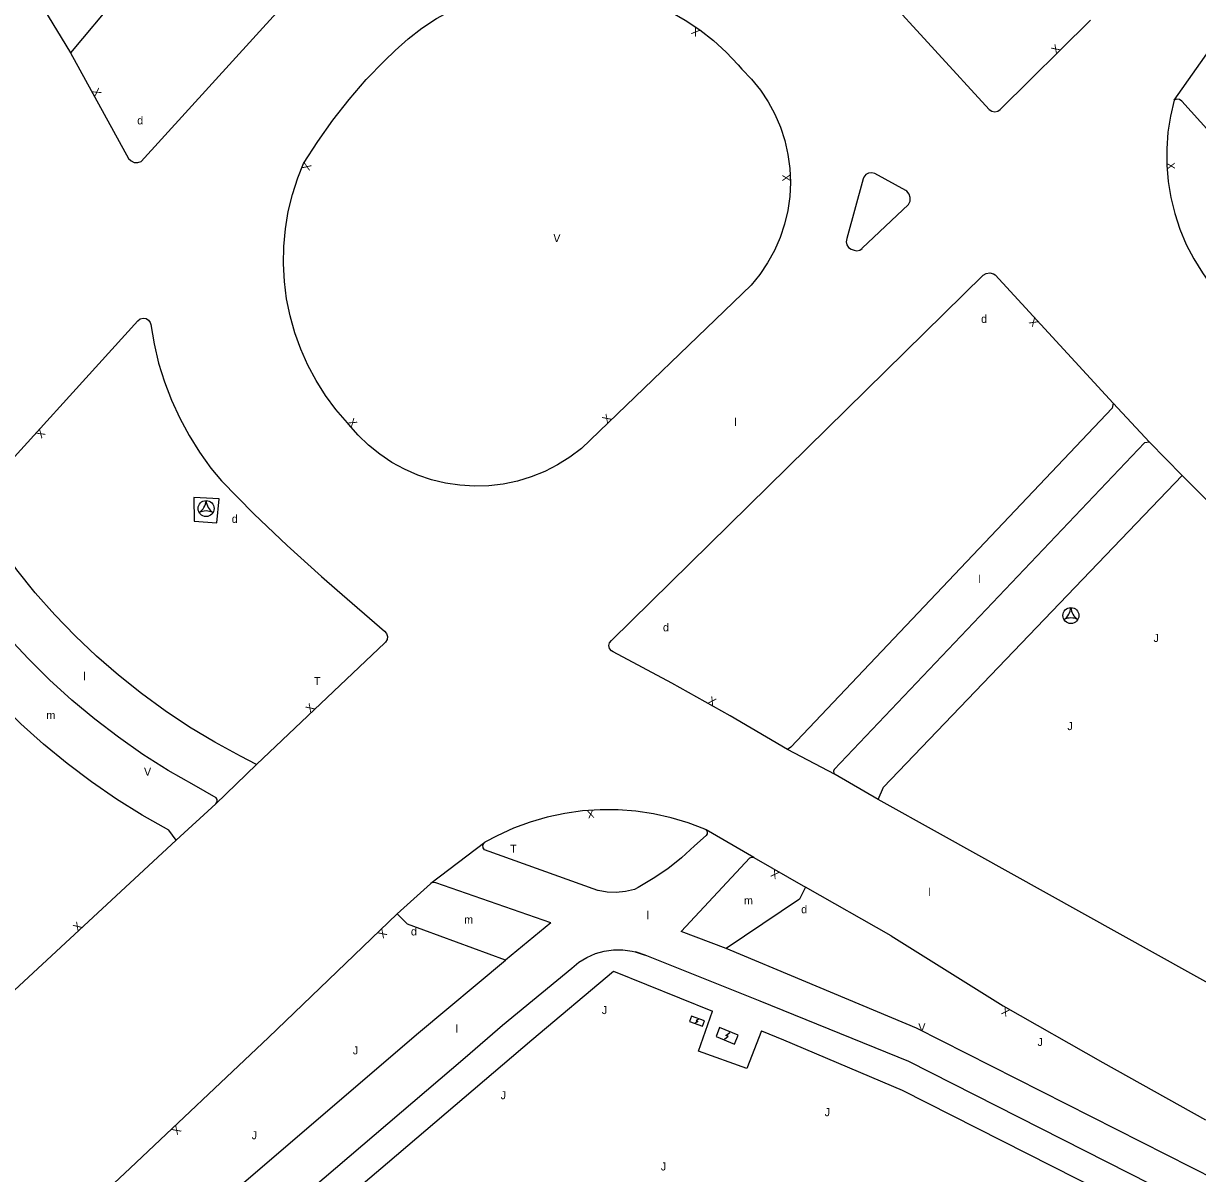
# Model space of a CAD drawing. Extents: x 134999 to 136502, y 457398 to 459002.
# Drawn here: x 135704.4 to 135777.8, y 458335.7 to 458407.5 of the extents above; entities that cross this region are included whole.
import ezdxf

# ---------------------------------------------------------------- set-up
doc = ezdxf.new("R2010")
doc.units = 0
for name, color, linetype in [('RI_DGTB_29', 7, 'Continuous'), ('RI_DGTB_30', 7, 'Continuous'), ('RI_DGTB_31', 7, 'Continuous'), ('RI_DGTB_43', 7, 'Continuous'), ('RI_DGTB_53', 7, 'Continuous'), ('RI_DGTB_54', 7, 'Continuous')]:
    doc.layers.add(name, color=color, linetype=linetype)

msp = doc.modelspace()

# ---------------------------------------------------------------- linework, layer by layer
at = {"layer": 'RI_DGTB_29'}
for points in [[(135746.979, 458345.214), (135746.169, 458345.505), (135746.044, 458345.158), (135746.854, 458344.867), (135746.979, 458345.214)], [(135746.616, 458345.317), (135746.461, 458345.204), (135746.562, 458345.168), (135746.407, 458345.055)], [(135747.703, 458344.224), (135748.86, 458343.757), (135749.085, 458344.314), (135747.928, 458344.781), (135747.703, 458344.224)], [(135748.225, 458344.059), (135748.466, 458344.24), (135748.322, 458344.298), (135748.563, 458344.479)]]:
    msp.add_lwpolyline(points, dxfattribs=at)
at = {"layer": 'RI_DGTB_31'}
for centre in [(135715.847, 458377.214), (135769.869, 458370.53)]:
    msp.add_circle(centre, 0.5, dxfattribs=at)
for centre, radius, start, end in [((135714.865, 458377.782), 0.984, 303.89611, 356.03804), ((135716.827, 458377.781), 0.982, 183.93068, 236.24524), ((135715.847, 458376.065), 0.999, 64.2764, 115.72044), ((135768.887, 458371.098), 0.984, 303.89611, 356.03804), ((135770.849, 458371.097), 0.982, 183.93068, 236.24524), ((135769.869, 458369.381), 0.999, 64.2764, 115.72044)]:
    msp.add_arc(centre, radius, start, end, dxfattribs=at)
at = {"layer": 'RI_DGTB_53'}
for p, q in [((135728.366, 458430.794), (135707.37, 458405.68)), ((135705.702, 458408.448), (135707.37, 458405.68)), ((135776.316, 458402.736), (135778.857, 458406.331)), ((135772.5, 458383.807), (135774.773, 458381.362)), ((135774.773, 458381.362), (135776.826, 458379.279)), ((135755.135, 458360.593), (135752.163, 458362.166)), ((135718.989, 458361.228), (135716.463, 458358.758)), ((135757.824, 458359.029), (135755.135, 458360.593)), ((135761.731, 458356.863), (135757.824, 458359.029)), ((135713.989, 458356.493), (135716.463, 458358.758)), ((135747.08, 458357.136), (135747.006, 458357.179)), ((135750.055, 458355.413), (135747.08, 458357.136)), ((135729.896, 458353.798), (135733.252, 458356.361)), ((135750.055, 458355.413), (135753.286, 458353.561)), ((135727.793, 458351.889), (135729.865, 458353.774)), ((135729.865, 458353.774), (135729.896, 458353.798)), ((135758.652, 458350.515), (135753.286, 458353.561)), ((135737.381, 458351.335), (135734.551, 458348.999)), ((135742.657, 458349.516), (135743.275, 458349.303))]:
    msp.add_line(p, q, dxfattribs=at)
for points in [[(135744.408, 458424.411), (135764.774, 458402.145)], [(135711.784, 458398.903), (135734.613, 458423.999)], [(135727.653, 458405.841), (135728.466, 458406.566), (135729.331, 458407.23), (135730.241, 458407.828), (135731.193, 458408.359), (135732.182, 458408.817), (135733.201, 458409.202), (135734.246, 458409.512), (135735.311, 458409.744), (135736.39, 458409.897), (135737.477, 458409.97), (135738.567, 458409.964), (135739.653, 458409.878), (135740.73, 458409.712), (135741.792, 458409.468), (135742.833, 458409.146), (135743.848, 458408.75), (135744.831, 458408.279), (135745.777, 458407.738), (135746.681, 458407.129), (135747.537, 458406.455), (135748.342, 458405.721), (135749.091, 458404.929), (135749.309, 458404.675)], [(135765.459, 458402.144), (135771.103, 458407.72)], [(135721.94, 458398.766), (135722.821, 458400.148), (135723.769, 458401.484), (135724.781, 458402.774), (135725.854, 458404.012), (135726.987, 458405.196), (135727.653, 458405.841)], [(135707.37, 458405.68), (135711.006, 458399.083)], [(135749.309, 458404.675), (135749.921, 458404.042), (135750.473, 458403.355), (135750.961, 458402.622), (135751.38, 458401.847), (135751.728, 458401.038), (135752, 458400.2), (135752.195, 458399.341), (135752.312, 458398.468), (135752.349, 458397.588), (135752.306, 458396.708), (135752.183, 458395.836), (135751.982, 458394.978), (135751.704, 458394.142), (135751.351, 458393.335), (135750.927, 458392.563), (135750.434, 458391.833), (135749.891, 458391.166)], [(135764.774, 458402.145), (135764.93, 458402.033), (135765.118, 458401.994), (135765.305, 458402.034), (135765.459, 458402.144)], [(135776.316, 458402.736), (135776.084, 458401.737), (135775.931, 458400.722), (135775.857, 458399.699), (135775.863, 458398.673), (135775.949, 458397.651), (135776.114, 458396.638), (135776.358, 458395.642), (135776.679, 458394.667), (135777.074, 458393.721), (135777.542, 458392.808), (135778.08, 458391.934), (135778.512, 458391.328)], [(135776.794, 458402.673), (135776.646, 458402.768), (135776.472, 458402.788), (135776.316, 458402.736)], [(135780.871, 458398.151), (135776.794, 458402.673)], [(135711.006, 458399.083), (135711.163, 458398.931), (135711.363, 458398.845), (135711.581, 458398.836), (135711.784, 458398.903)], [(135724.672, 458382.575), (135723.958, 458383.404), (135723.306, 458384.282), (135722.72, 458385.206), (135722.204, 458386.17), (135721.759, 458387.17), (135721.388, 458388.199), (135721.093, 458389.253), (135720.877, 458390.325), (135720.739, 458391.41), (135720.68, 458392.502), (135720.702, 458393.596), (135720.804, 458394.685), (135720.985, 458395.764), (135721.244, 458396.827), (135721.58, 458397.868), (135721.94, 458398.766)], [(135756.886, 458397.82), (135755.868, 458394.077)], [(135757.621, 458398.14), (135757.428, 458398.198), (135757.228, 458398.177), (135757.052, 458398.081), (135756.926, 458397.924), (135756.886, 458397.82)], [(135759.558, 458397.093), (135757.621, 458398.14)], [(135759.733, 458396.205), (135759.822, 458396.413), (135759.834, 458396.639), (135759.768, 458396.856), (135759.63, 458397.036), (135759.558, 458397.093)], [(135756.837, 458393.473), (135759.733, 458396.205)], [(135755.868, 458394.077), (135755.829, 458393.882), (135755.869, 458393.688), (135755.982, 458393.524), (135756.149, 458393.418), (135756.151, 458393.417)], [(135756.151, 458393.417), (135756.324, 458393.356)], [(135756.324, 458393.356), (135756.502, 458393.314), (135756.681, 458393.352), (135756.827, 458393.461), (135756.837, 458393.473)], [(135741.187, 458368.992), (135764.381, 458391.793)], [(135764.381, 458391.793), (135764.581, 458391.9), (135764.806, 458391.932), (135765.028, 458391.885), (135765.147, 458391.821)], [(135765.147, 458391.821), (135772.5, 458383.807)], [(135749.891, 458391.166), (135739.299, 458380.966)], [(135701.216, 458377.537), (135711.582, 458388.945)], [(135711.582, 458388.945), (135711.727, 458389.067), (135711.909, 458389.119), (135712.097, 458389.092), (135712.257, 458388.991), (135712.362, 458388.833), (135712.392, 458388.709)], [(135712.392, 458388.709), (135712.599, 458387.497), (135712.885, 458386.301), (135713.248, 458385.127), (135713.687, 458383.978), (135714.199, 458382.86), (135714.783, 458381.778), (135715.436, 458380.736), (135716.155, 458379.739), (135716.812, 458378.935)], [(135772.5, 458383.807), (135772.455, 458383.479), (135752.37, 458362.315), (135752.163, 458362.166)], [(135739.299, 458380.966), (135738.577, 458380.42), (135737.809, 458379.94), (135737.003, 458379.53), (135736.163, 458379.192), (135735.296, 458378.93), (135734.41, 458378.746), (135733.511, 458378.64), (135732.607, 458378.614), (135731.703, 458378.668), (135730.808, 458378.801), (135729.928, 458379.013), (135729.07, 458379.302), (135728.241, 458379.666), (135727.447, 458380.101), (135726.695, 458380.604), (135725.99, 458381.172), (135725.338, 458381.8), (135724.744, 458382.483), (135724.672, 458382.575)], [(135774.773, 458381.362), (135774.463, 458381.324), (135755.089, 458360.908)], [(135716.812, 458378.935), (135718.837, 458376.887), (135720.918, 458374.896), (135723.054, 458372.964), (135724.027, 458372.118)], [(135757.824, 458359.029), (135758.153, 458359.804), (135776.826, 458379.279)], [(135776.826, 458379.279), (135809.516, 458346.633)], [(135716.671, 458377.823), (135715.079, 458377.903), (135715.107, 458376.417), (135716.529, 458376.325), (135716.671, 458377.823)], [(135718.002, 458361.736), (135716.392, 458362.613), (135714.821, 458363.559), (135713.293, 458364.573), (135711.811, 458365.652), (135710.378, 458366.795), (135708.995, 458367.999), (135707.667, 458369.263), (135706.395, 458370.583), (135705.181, 458371.958), (135704.029, 458373.384), (135702.94, 458374.859), (135701.917, 458376.38), (135701.853, 458376.48)], [(135715.097, 458359.923), (135713.48, 458360.855), (135711.905, 458361.855), (135710.374, 458362.922), (135708.89, 458364.054), (135707.456, 458365.248), (135706.074, 458366.503), (135704.748, 458367.815), (135703.479, 458369.183), (135702.27, 458370.605), (135701.122, 458372.077), (135700.039, 458373.596), (135699.716, 458374.078)], [(135724.027, 458372.118), (135726.984, 458369.55)], [(135713.517, 458357.112), (135711.865, 458358.053), (135710.254, 458359.063), (135708.688, 458360.14), (135707.168, 458361.282), (135705.697, 458362.487), (135704.278, 458363.753), (135702.914, 458365.077), (135701.606, 458366.457), (135700.358, 458367.891), (135699.171, 458369.377), (135698.048, 458370.911), (135697.368, 458371.91)], [(135726.984, 458369.55), (135727.112, 458369.406), (135727.172, 458369.223), (135727.153, 458369.032), (135727.058, 458368.864), (135727.016, 458368.822)], [(135727.016, 458368.822), (135718.989, 458361.228)], [(135741.166, 458368.321), (135741.055, 458368.469), (135741.016, 458368.649), (135741.056, 458368.829), (135741.167, 458368.976), (135741.187, 458368.992)], [(135752.163, 458362.166), (135748.577, 458364.266), (135744.951, 458366.297), (135741.287, 458368.258), (135741.166, 458368.321)], [(135718.989, 458361.228), (135718.002, 458361.736)], [(135755.089, 458360.908), (135755.033, 458360.797), (135755.054, 458360.674), (135755.135, 458360.593)], [(135716.476, 458359.133), (135715.097, 458359.923)], [(135716.463, 458358.758), (135716.534, 458358.888), (135716.53, 458359.036), (135716.476, 458359.133)], [(135747.006, 458357.179), (135745.963, 458357.575), (135744.894, 458357.896), (135743.805, 458358.139), (135742.701, 458358.304), (135741.588, 458358.389), (135740.472, 458358.394), (135739.359, 458358.319), (135738.254, 458358.165), (135737.162, 458357.932), (135736.09, 458357.621), (135735.044, 458357.235), (135734.027, 458356.774), (135733.252, 458356.361)], [(135713.989, 458356.493), (135713.517, 458357.112)], [(135747.078, 458356.793), (135746.354, 458356.142)], [(135747.006, 458357.179), (135747.045, 458357.161), (135747.08, 458357.136)], [(135747.08, 458357.136), (135747.15, 458357.023), (135747.145, 458356.891), (135747.078, 458356.793)], [(135605.101, 458255.395), (135623.005, 458270.556), (135634.265, 458282.487), (135640.656, 458289.476), (135642.813, 458291.611), (135681.962, 458326.787), (135713.989, 458356.493)], [(135733.235, 458355.889), (135733.151, 458356.022), (135733.142, 458356.178), (135733.21, 458356.32), (135733.252, 458356.361)], [(135740.328, 458353.353), (135733.235, 458355.889)], [(135746.354, 458356.142), (135745.547, 458355.397), (135744.688, 458354.713), (135743.782, 458354.094), (135742.833, 458353.542), (135742.604, 458353.422)], [(135748.337, 458349.733), (135745.53, 458350.798), (135749.813, 458355.383)], [(135749.813, 458355.383), (135749.931, 458355.436), (135750.055, 458355.413)], [(135730.19, 458353.824), (135730.035, 458353.848), (135729.896, 458353.798)], [(135737.381, 458351.335), (135730.19, 458353.824)], [(135742.604, 458353.422), (135742.045, 458353.286), (135741.473, 458353.228), (135740.898, 458353.25), (135740.332, 458353.352), (135740.328, 458353.353)], [(135753.286, 458353.561), (135752.921, 458352.803), (135748.337, 458349.733)], [(135675.996, 458303.844), (135684.855, 458311.792), (135693.66, 458319.799), (135702.412, 458327.866), (135711.109, 458335.991), (135719.751, 458344.174), (135727.793, 458351.889)], [(135734.551, 458348.999), (135728.421, 458351.239), (135727.793, 458351.889)], [(135738.69, 458348.495), (135739.138, 458348.865), (135739.632, 458349.169), (135740.164, 458349.403), (135740.723, 458349.561), (135741.298, 458349.642), (135741.878, 458349.643), (135742.454, 458349.564), (135742.657, 458349.516)], [(135743.275, 458349.303), (135742.737, 458349.494), (135742.657, 458349.516)], [(135849.469, 458282.61), (135847.679, 458284.428), (135844.538, 458287.528), (135841.342, 458290.57), (135838.091, 458293.554), (135834.786, 458296.479), (135831.429, 458299.343), (135828.021, 458302.146), (135824.562, 458304.886), (135821.054, 458307.564), (135817.499, 458310.177), (135813.896, 458312.725), (135810.248, 458315.208), (135806.555, 458317.625), (135802.82, 458319.973), (135799.042, 458322.254), (135795.224, 458324.466), (135791.366, 458326.609), (135759.742, 458342.656), (135750.451, 458346.444), (135743.275, 458349.303)], [(135851.117, 458283.954), (135850.748, 458284.272), (135847.619, 458287.44), (135844.485, 458290.498), (135841.296, 458293.498), (135838.052, 458296.439), (135834.756, 458299.321), (135831.407, 458302.141), (135828.007, 458304.901), (135824.557, 458307.597), (135821.059, 458310.23), (135817.513, 458312.799), (135813.921, 458315.303), (135810.283, 458317.74), (135806.602, 458320.111), (135802.878, 458322.414), (135799.112, 458324.649), (135795.307, 458326.814), (135791.463, 458328.91), (135760.217, 458344.757), (135753.318, 458347.642), (135748.337, 458349.733)], [(135710.773, 458328.74), (135729.118, 458344.455), (135734.551, 458348.999)], [(135734.371, 458344.931), (135738.69, 458348.495)], [(135736.195, 458344.016), (135741.295, 458348.316), (135747.479, 458345.81)], [(135750.535, 458344.572), (135749.618, 458342.23), (135746.603, 458343.318), (135747.479, 458345.81)], [(135629.53, 458257.575), (135644.325, 458269.582), (135659.069, 458281.65), (135673.763, 458293.781), (135688.406, 458305.973), (135702.997, 458318.226), (135717.536, 458330.541), (135732.024, 458342.916), (135734.371, 458344.931)], [(135750.535, 458344.572), (135751.911, 458344.015), (135759.324, 458340.872), (135790.512, 458325.058), (135794.368, 458322.916), (135798.185, 458320.705), (135801.961, 458318.426), (135805.695, 458316.078), (135809.386, 458313.663), (135813.033, 458311.181), (135816.634, 458308.633), (135820.188, 458306.021), (135823.694, 458303.345), (135827.151, 458300.605), (135830.558, 458297.803), (135833.913, 458294.94), (135837.216, 458292.017), (135840.465, 458289.034), (135843.66, 458285.992), (135846.799, 458282.894), (135848.145, 458281.53)], [(135708.023, 458320.059), (135727.186, 458336.33), (135736.195, 458344.016)]]:
    msp.add_lwpolyline(points, dxfattribs=at)
at = {"layer": 'RI_DGTB_54'}
for points in [[(135799.627, 458335.77), (135761.731, 458356.863)], [(135758.652, 458350.515), (135765.645, 458346.142), (135771.863, 458342.593), (135778.283, 458339.018)]]:
    msp.add_lwpolyline(points, dxfattribs=at)

# ---------------------------------------------------------------- texts
at = {"layer": 'RI_DGTB_29'}
for p in [(135711.549, 458401.215), (135764.261, 458388.814), (135717.45, 458376.32), (135744.388, 458369.54), (135753.024, 458351.927), (135728.645, 458350.541)]:
    msp.add_text('d', height=0.5, dxfattribs=at).set_placement(p)
at = {"layer": 'RI_DGTB_30'}
for s, height, rotation, p in [('X', 0.5, 145.71582, (135746.755, 458407.079)), ('X', 0.5, 44.44559, (135768.942, 458405.586)), ('X', 0.5, 299.44775, (135708.685, 458403.294)), ('X', 0.5, 248.72782, (135721.99, 458398.878)), ('X', 0.5, 273.77962, (135775.855, 458398.826)), ('X', 0.5, 92.47574, (135752.352, 458397.665)), ('V', 0.5, 357.48776, (135737.523, 458393.868)), ('X', 0.5, 132.21398, (135767.87, 458388.852)), ('X', 0.5, 44.04889, (135740.895, 458382.504)), ('X', 0.5, 309.33285, (135724.657, 458382.591)), ('X', 0.5, 227.90484, (135705.478, 458382.228)), ('X', 0.5, 331.55401, (135747.143, 458365.065)), ('X', 0.5, 44.03262, (135722.353, 458364.413)), ('X', 0.499, 189.28626, (135740.052, 458358.407)), ('X', 0.5, 149.69465, (135751.697, 458354.471)), ('X', 0.5, 42.953, (135707.817, 458350.768)), ('X', 0.5, 224.4811, (135726.858, 458350.988)), ('X', 0.5, 150.51146, (135766.104, 458345.882)), ('X', 0.5, 225.92904, (135713.981, 458338.704))]:
    msp.add_text(s, height=height, rotation=rotation, dxfattribs=at).set_placement(p)
for p in [(135711.971, 458360.522), (135760.338, 458344.552)]:
    msp.add_text('V', height=0.5, dxfattribs=at).set_placement(p)
at = {"layer": 'RI_DGTB_31'}
for p in [(135775.03, 458368.88), (135769.65, 458363.37)]:
    msp.add_text('J', height=0.5, rotation=359.99963, dxfattribs=at).set_placement(p)
for s, p in [('T', (135722.593, 458366.181)), ('T', (135734.841, 458355.71)), ('J', (135740.569, 458345.629)), ('J', (135767.785, 458343.636)), ('J', (135725.016, 458343.112)), ('J', (135734.247, 458340.31)), ('J', (135754.486, 458339.25)), ('J', (135718.694, 458337.806)), ('J', (135744.255, 458335.857))]:
    msp.add_text(s, height=0.5, dxfattribs=at).set_placement(p)
at = {"layer": 'RI_DGTB_43'}
for s, p in [('l', (135748.841, 458382.371)), ('l', (135764.074, 458372.561)), ('l', (135708.18, 458366.486)), ('m', (135705.872, 458364.058)), ('l', (135760.972, 458352.998)), ('m', (135749.447, 458352.477)), ('m', (135731.972, 458351.286)), ('l', (135743.367, 458351.554)), ('l', (135731.433, 458344.458))]:
    msp.add_text(s, height=0.5, dxfattribs=at).set_placement(p)

doc.saveas('drawing.dxf')
